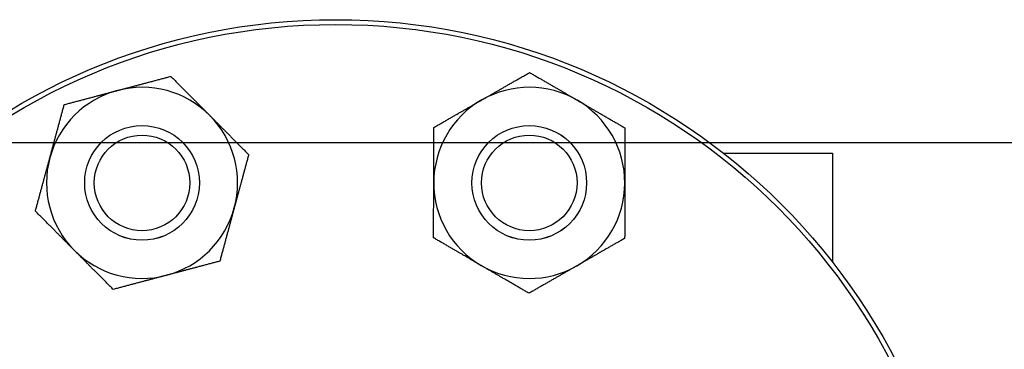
# Model space of a CAD drawing. Header units: inches. Extents: x 5 to 1128, y -85 to 748.
# Tile 363 of 656: x 475.59 to 482.03, y 698.59 to 700.74. Entities that reach past the tile are written whole.
import ezdxf

# ---------------------------------------------------------------- set-up
doc = ezdxf.new("R2010")
doc.units = ezdxf.units.IN
doc.header["$LTSCALE"] = 32
doc.header["$MEASUREMENT"] = 0
doc.layers.add('Dimension (ANSI)', color=7, linetype='Continuous', lineweight=25)
doc.layers.add('Visible (ANSI)', color=7, linetype='Continuous', lineweight=30)
doc.styles.add('Note Text (ANSI)', font='tahoma.ttf')
doc.dimstyles.new('SB Fraction-16 (ANSI)', dxfattribs={"dimscale": 32, "dimtxt": 0.125, "dimasz": 0.098425, "dimexe": 0.125, "dimexo": 0.0625, "dimgap": 0.031496, "dimtad": 0, "dimtih": 1, "dimtoh": 1, "dimdec": 4, "dimrnd": 1e-08, "dimzin": 0, "dimdsep": 46, "dimlunit": 5, "dimtxsty": 'Note Text (ANSI)', "dimcen": 0.09, "dimdle": 0.393701, "dimclrd": 256, "dimclre": 256, "dimclrt": 256, "dimadec": 0, "dimazin": 3, "dimtfac": 0.96, "dimtofl": 0, "dimtmove": 0, "dimatfit": 3, "dimfxl": 1, "dimfrac": 2, "dimtolj": 1, "dimtzin": 12, "dimlwd": -1, "dimlwe": -1, "dimarcsym": 0})

# ---------------------------------------------------------------- blocks, each defined once
blk = doc.blocks.new('*D19')
at = {"layer": 'Defpoints', "color": 0, "transparency": 16777216}
for p in [(484.7806, 699.9398), (324.6849, 555.9398), (484.7806, 555.9398)]:
    blk.add_point(p, dxfattribs=at)
at = {"layer": 'Dimension (ANSI)', "transparency": 16777216}
for p, q in [((482.7806, 699.9398), (320.6849, 699.9398)), ((324.6849, 696.7902), (324.6849, 635.4544)), ((324.6849, 559.0894), (324.6849, 629.4252)), ((482.7806, 555.9398), (320.6849, 555.9398))]:
    blk.add_line(p, q, dxfattribs=at)
for points in [[(324.16, 696.7902), (325.2098, 696.7902), (324.6849, 699.9398)], [(324.16, 559.0894), (325.2098, 559.0894), (324.6849, 555.9398)]]:
    blk.add_solid(points, dxfattribs=at)
at = {"layer": 'Dimension (ANSI)', "transparency": 16777216, "insert": (320.5519, 634.4465), "char_height": 4, "attachment_point": 1, "style": 'Note Text (ANSI)'}
blk.add_mtext('\\A1;144', dxfattribs=at)

msp = doc.modelspace()

# ---------------------------------------------------------------- linework, layer by layer
at = {"layer": 'Visible (ANSI)'}
for p, q in [((480.19587, 699.87154), (480.90877, 699.87154)), ((480.90877, 699.87154), (480.90877, 699.15934))]:
    msp.add_line(p, q, dxfattribs=at)
for centre, radius in [((477.65877, 696.61904), 4.125), ((477.65877, 696.61904), 4.09375), ((476.39209, 699.67708), 0.37513), ((476.39209, 699.67708), 0.375), ((478.92545, 699.67708), 0.37513), ((478.92545, 699.67708), 0.375), ((476.39209, 699.67708), 0.3125), ((478.92545, 699.67708), 0.3125)]:
    msp.add_circle(centre, radius, dxfattribs=at)
for centre, start, end in [((476.39209, 699.67708), 44.836782, 104.836782), ((478.92545, 699.67708), 59.836782, 119.836782), ((476.39209, 699.67708), 104.836782, 164.836782), ((478.92545, 699.67708), 119.836782, 179.836782), ((478.92545, 699.67708), 359.836782, 59.836782), ((476.39209, 699.67708), 344.836782, 44.836782), ((476.39209, 699.67708), 164.836782, 224.836782), ((478.92545, 699.67708), 179.836782, 239.836782), ((478.92545, 699.67708), 299.836782, 359.836782), ((476.39209, 699.67708), 284.836782, 344.836782), ((476.39209, 699.67708), 224.836782, 284.836782), ((478.92545, 699.67708), 239.836782, 299.836782)]:
    msp.add_arc(centre, 0.625, start, end, dxfattribs=at)
for points in [[(476.23205, 700.28124), (476.39393, 700.32413), (476.58086, 700.37364)], [(476.58086, 700.37364), (476.71721, 700.23652), (476.83529, 700.11776)], [(478.6145, 700.21924), (478.75977, 700.30256), (478.92751, 700.39877)], [(478.92751, 700.39877), (479.0947, 700.3016), (479.2395, 700.21746)], [(475.88324, 700.18884), (476.07016, 700.23836), (476.23205, 700.28124)], [(478.30148, 700.0397), (478.46923, 700.13592), (478.6145, 700.21924)], [(475.78885, 699.84056), (475.83265, 700.0022), (475.88324, 700.18884)], [(479.2395, 700.21746), (479.38429, 700.13331), (479.55148, 700.03614)], [(476.83529, 700.11776), (476.95337, 699.99901), (477.08972, 699.86188)], [(478.30046, 699.67886), (478.30093, 699.84633), (478.30148, 700.0397)], [(479.55148, 700.03614), (479.55093, 699.84277), (479.55045, 699.6753)], [(475.69446, 699.49228), (475.74505, 699.67893), (475.78885, 699.84056)], [(477.08972, 699.86188), (477.03914, 699.67524), (476.99533, 699.5136)], [(478.29943, 699.31802), (478.29998, 699.51139), (478.30046, 699.67886)], [(479.55045, 699.6753), (479.54997, 699.50783), (479.54942, 699.31446)], [(476.99533, 699.5136), (476.95153, 699.35196), (476.90094, 699.16532)], [(475.94889, 699.2364), (475.83081, 699.35516), (475.69446, 699.49228)], [(478.61141, 699.13671), (478.46662, 699.22086), (478.29943, 699.31802)], [(479.54942, 699.31446), (479.38168, 699.21825), (479.23641, 699.13493)], [(476.20332, 698.98052), (476.06697, 699.11765), (475.94889, 699.2364)], [(476.90094, 699.16532), (476.71402, 699.1158), (476.55213, 699.07292)], [(478.9234, 698.9554), (478.75621, 699.05256), (478.61141, 699.13671)], [(479.23641, 699.13493), (479.09114, 699.05161), (478.9234, 698.9554)], [(476.55213, 699.07292), (476.39025, 699.03004), (476.20332, 698.98052)]]:
    msp.add_rational_spline(points, [1, 1.0379548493, 1], degree=2, dxfattribs=at)

# ---------------------------------------------------------------- dimensions: what is measured, and where the dimension line sits
at = {"layer": 'Dimension (ANSI)'}
dim = msp.add_linear_dim(base=(324.68489, 555.93978), p1=(484.78063, 699.93978), p2=(484.78063, 555.93978), angle=90, dimstyle='SB Fraction-16 (ANSI)', override={"dimgap": 0.031496, "dimdec": 4, "dimtol": 0, "dimlim": 0, "dimtp": 0, "dimtm": 0, "dimtdec": 2, "dimatfit": 1}, dxfattribs=at)
dim.commit()
dim.dimension.update_dxf_attribs({"geometry": '*D19', "text_midpoint": (324.68489, 632.43978), "dimtype": 160})

doc.saveas('drawing.dxf')
